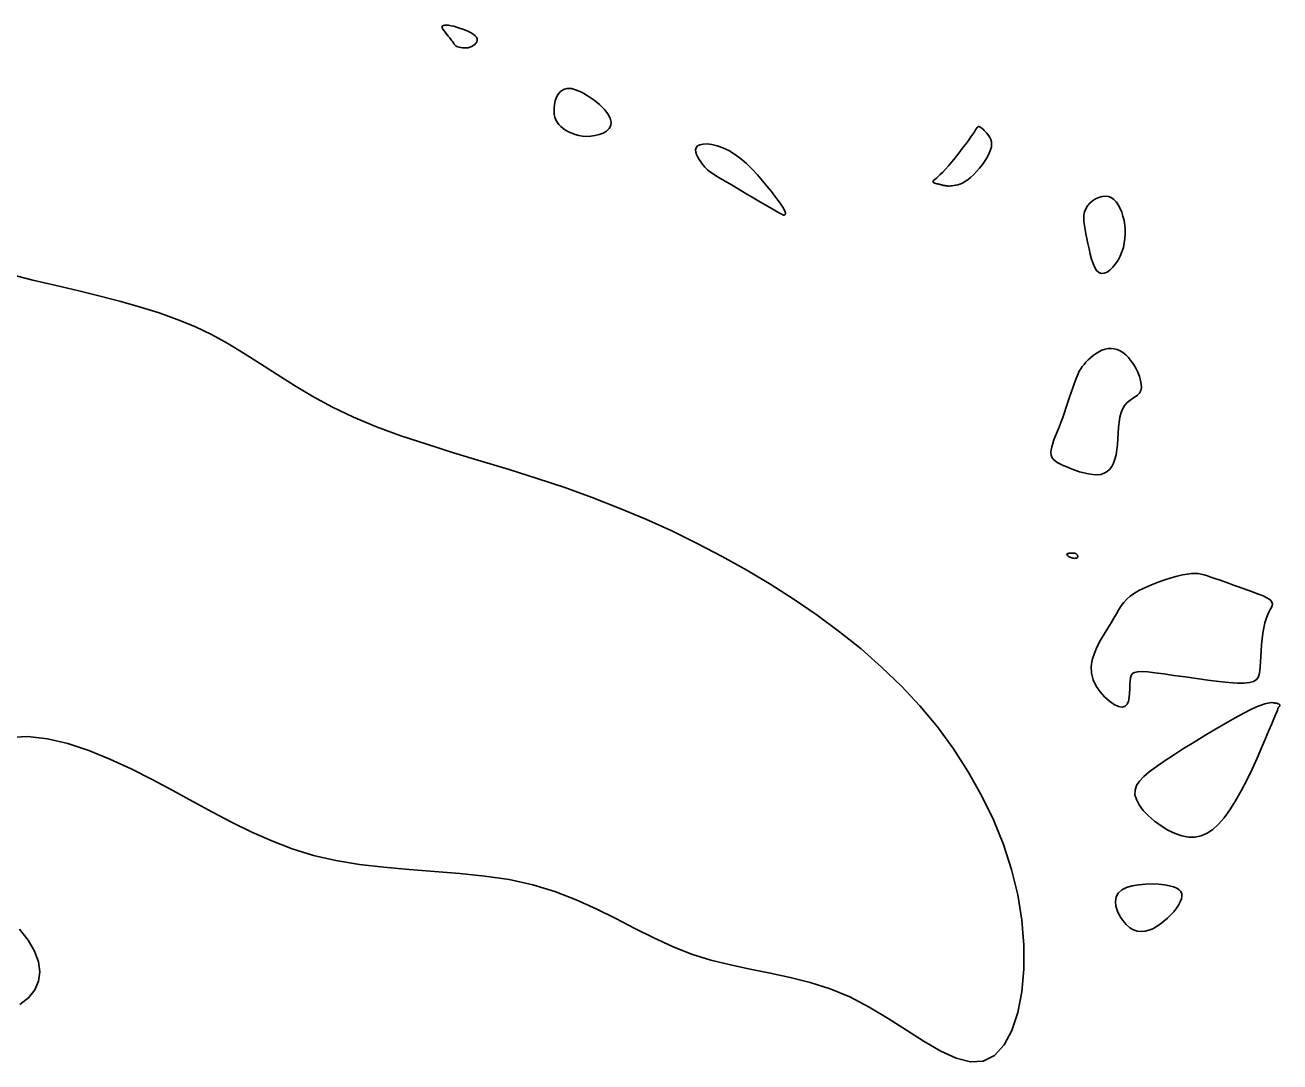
# Model space of a CAD drawing. Extents: x 3040093 to 3056816, y 408076 to 509144.
# Drawn here: x 3047533.9 to 3047583.9, y 436548.7 to 436590 of the extents above; entities that cross this region are included whole.
import ezdxf

# ---------------------------------------------------------------- set-up
doc = ezdxf.new("R2010")
doc.units = 0
doc.layers.add('V-CHAN-CONT-EL17', color=7, linetype='Continuous')

msp = doc.modelspace()

# ---------------------------------------------------------------- linework, layer by layer
at = {"layer": 'V-CHAN-CONT-EL17'}
for points in [[(3047550.896, 436589.398), (3047550.927, 436589.351), (3047550.952, 436589.311), (3047550.973, 436589.277), (3047550.995, 436589.247), (3047551.018, 436589.221), (3047551.047, 436589.198), (3047551.083, 436589.177), (3047551.129, 436589.157), (3047551.184, 436589.139), (3047551.247, 436589.125), (3047551.315, 436589.115), (3047551.387, 436589.111), (3047551.461, 436589.114), (3047551.536, 436589.124), (3047551.61, 436589.143), (3047551.681, 436589.172), (3047551.747, 436589.21), (3047551.805, 436589.254), (3047551.851, 436589.305), (3047551.884, 436589.361), (3047551.899, 436589.419), (3047551.895, 436589.479), (3047551.869, 436589.54), (3047551.819, 436589.6), (3047551.747, 436589.659), (3047551.657, 436589.715), (3047551.554, 436589.769), (3047551.441, 436589.819), (3047551.322, 436589.866), (3047551.2, 436589.908), (3047551.08, 436589.945), (3047550.965, 436589.976), (3047550.858, 436590), (3047550.761, 436590.017), (3047550.676, 436590.025), (3047550.605, 436590.025), (3047550.551, 436590.014), (3047550.516, 436589.992), (3047550.502, 436589.958), (3047550.51, 436589.912), (3047550.537, 436589.856), (3047550.579, 436589.792), (3047550.632, 436589.723), (3047550.69, 436589.652), (3047550.75, 436589.582), (3047550.807, 436589.514), (3047550.856, 436589.452)], [(3047555.43, 436585.832), (3047555.545, 436585.766), (3047555.671, 436585.707), (3047555.806, 436585.658), (3047555.951, 436585.62), (3047556.104, 436585.595), (3047556.264, 436585.584), (3047556.43, 436585.59), (3047556.6, 436585.613), (3047556.767, 436585.656), (3047556.922, 436585.716), (3047557.056, 436585.796), (3047557.161, 436585.894), (3047557.227, 436586.012), (3047557.247, 436586.149), (3047557.211, 436586.306), (3047557.115, 436586.481), (3047556.967, 436586.666), (3047556.778, 436586.854), (3047556.562, 436587.033), (3047556.331, 436587.195), (3047556.095, 436587.332), (3047555.869, 436587.433), (3047555.662, 436587.489), (3047555.486, 436587.495), (3047555.341, 436587.455), (3047555.223, 436587.378), (3047555.13, 436587.271), (3047555.061, 436587.143), (3047555.012, 436587.003), (3047554.981, 436586.857), (3047554.967, 436586.715), (3047554.966, 436586.583), (3047554.978, 436586.462), (3047555.004, 436586.35), (3047555.042, 436586.247), (3047555.094, 436586.152), (3047555.159, 436586.064), (3047555.236, 436585.982), (3047555.327, 436585.905)], [(3047570.551, 436583.618), (3047570.579, 436583.613), (3047570.61, 436583.609), (3047570.645, 436583.606), (3047570.686, 436583.604), (3047570.732, 436583.604), (3047570.784, 436583.606), (3047570.844, 436583.611), (3047570.912, 436583.619), (3047570.987, 436583.632), (3047571.069, 436583.652), (3047571.159, 436583.682), (3047571.255, 436583.724), (3047571.358, 436583.779), (3047571.467, 436583.852), (3047571.583, 436583.942), (3047571.703, 436584.053), (3047571.825, 436584.18), (3047571.945, 436584.319), (3047572.059, 436584.466), (3047572.164, 436584.617), (3047572.255, 436584.766), (3047572.329, 436584.911), (3047572.383, 436585.045), (3047572.412, 436585.166), (3047572.421, 436585.275), (3047572.411, 436585.372), (3047572.387, 436585.458), (3047572.352, 436585.535), (3047572.309, 436585.604), (3047572.261, 436585.667), (3047572.213, 436585.724), (3047572.166, 436585.776), (3047572.121, 436585.824), (3047572.08, 436585.866), (3047572.041, 436585.902), (3047572.005, 436585.932), (3047571.973, 436585.954), (3047571.944, 436585.97), (3047571.918, 436585.977), (3047571.896, 436585.976), (3047571.875, 436585.964), (3047571.851, 436585.939), (3047571.822, 436585.9), (3047571.785, 436585.845), (3047571.736, 436585.772), (3047571.673, 436585.678), (3047571.593, 436585.562), (3047571.494, 436585.423), (3047571.378, 436585.265), (3047571.251, 436585.096), (3047571.116, 436584.92), (3047570.977, 436584.744), (3047570.839, 436584.574), (3047570.706, 436584.415), (3047570.582, 436584.275), (3047570.47, 436584.157), (3047570.372, 436584.059), (3047570.288, 436583.981), (3047570.218, 436583.919), (3047570.162, 436583.87), (3047570.121, 436583.832), (3047570.094, 436583.803), (3047570.082, 436583.779), (3047570.085, 436583.759), (3047570.101, 436583.742), (3047570.127, 436583.727), (3047570.16, 436583.715), (3047570.199, 436583.704), (3047570.24, 436583.695), (3047570.281, 436583.687), (3047570.32, 436583.679), (3047570.354, 436583.671), (3047570.384, 436583.664), (3047570.411, 436583.657), (3047570.435, 436583.65), (3047570.458, 436583.643), (3047570.48, 436583.637), (3047570.502, 436583.63), (3047570.526, 436583.624)], [(3047563.763, 436582.636), (3047563.891, 436582.564), (3047563.985, 436582.512), (3047564.05, 436582.478), (3047564.093, 436582.457), (3047564.118, 436582.446), (3047564.132, 436582.442), (3047564.139, 436582.442), (3047564.145, 436582.442), (3047564.151, 436582.443), (3047564.157, 436582.444), (3047564.162, 436582.446), (3047564.167, 436582.448), (3047564.172, 436582.452), (3047564.177, 436582.456), (3047564.181, 436582.462), (3047564.186, 436582.47), (3047564.19, 436582.479), (3047564.194, 436582.49), (3047564.196, 436582.504), (3047564.197, 436582.519), (3047564.196, 436582.537), (3047564.193, 436582.557), (3047564.187, 436582.581), (3047564.178, 436582.607), (3047564.163, 436582.64), (3047564.138, 436582.684), (3047564.102, 436582.742), (3047564.05, 436582.818), (3047563.981, 436582.917), (3047563.891, 436583.04), (3047563.776, 436583.194), (3047563.636, 436583.379), (3047563.472, 436583.588), (3047563.287, 436583.814), (3047563.086, 436584.047), (3047562.87, 436584.279), (3047562.644, 436584.501), (3047562.41, 436584.704), (3047562.172, 436584.881), (3047561.934, 436585.024), (3047561.7, 436585.134), (3047561.476, 436585.212), (3047561.267, 436585.26), (3047561.079, 436585.281), (3047560.916, 436585.277), (3047560.784, 436585.25), (3047560.689, 436585.202), (3047560.634, 436585.134), (3047560.615, 436585.053), (3047560.624, 436584.96), (3047560.656, 436584.861), (3047560.704, 436584.76), (3047560.762, 436584.661), (3047560.823, 436584.568), (3047560.881, 436584.486), (3047560.931, 436584.417), (3047560.979, 436584.357), (3047561.031, 436584.302), (3047561.093, 436584.247), (3047561.173, 436584.186), (3047561.277, 436584.116), (3047561.412, 436584.03), (3047561.584, 436583.923), (3047561.798, 436583.794), (3047562.045, 436583.646), (3047562.314, 436583.485), (3047562.594, 436583.319), (3047562.873, 436583.155), (3047563.14, 436582.998), (3047563.385, 436582.855), (3047563.595, 436582.733)], [(3047576.266, 436581.305), (3047576.31, 436581.097), (3047576.357, 436580.889), (3047576.409, 436580.691), (3047576.468, 436580.509), (3047576.535, 436580.353), (3047576.612, 436580.23), (3047576.701, 436580.148), (3047576.801, 436580.114), (3047576.911, 436580.123), (3047577.025, 436580.171), (3047577.142, 436580.252), (3047577.257, 436580.361), (3047577.366, 436580.493), (3047577.465, 436580.642), (3047577.552, 436580.803), (3047577.622, 436580.972), (3047577.677, 436581.146), (3047577.716, 436581.323), (3047577.74, 436581.504), (3047577.751, 436581.685), (3047577.747, 436581.866), (3047577.731, 436582.046), (3047577.703, 436582.223), (3047577.663, 436582.395), (3047577.612, 436582.56), (3047577.549, 436582.713), (3047577.476, 436582.852), (3047577.393, 436582.972), (3047577.298, 436583.071), (3047577.194, 436583.145), (3047577.08, 436583.19), (3047576.957, 436583.205), (3047576.828, 436583.191), (3047576.698, 436583.152), (3047576.571, 436583.091), (3047576.452, 436583.012), (3047576.344, 436582.918), (3047576.252, 436582.813), (3047576.18, 436582.699), (3047576.131, 436582.58), (3047576.104, 436582.455), (3047576.095, 436582.323), (3047576.102, 436582.182), (3047576.121, 436582.031), (3047576.15, 436581.869), (3047576.186, 436581.695), (3047576.225, 436581.507)], [(3047574.798, 436572.87), (3047574.83, 436572.785), (3047574.882, 436572.71), (3047574.953, 436572.641), (3047575.042, 436572.577), (3047575.149, 436572.515), (3047575.274, 436572.455), (3047575.417, 436572.393), (3047575.575, 436572.329), (3047575.745, 436572.266), (3047575.924, 436572.206), (3047576.106, 436572.154), (3047576.287, 436572.114), (3047576.462, 436572.089), (3047576.628, 436572.083), (3047576.78, 436572.099), (3047576.914, 436572.141), (3047577.031, 436572.208), (3047577.13, 436572.299), (3047577.215, 436572.413), (3047577.285, 436572.549), (3047577.342, 436572.705), (3047577.386, 436572.882), (3047577.419, 436573.076), (3047577.442, 436573.288), (3047577.459, 436573.51), (3047577.473, 436573.738), (3047577.49, 436573.964), (3047577.512, 436574.182), (3047577.543, 436574.387), (3047577.589, 436574.572), (3047577.652, 436574.73), (3047577.735, 436574.859), (3047577.833, 436574.962), (3047577.94, 436575.047), (3047578.048, 436575.12), (3047578.153, 436575.189), (3047578.246, 436575.26), (3047578.323, 436575.342), (3047578.375, 436575.44), (3047578.398, 436575.56), (3047578.394, 436575.698), (3047578.366, 436575.85), (3047578.317, 436576.01), (3047578.251, 436576.174), (3047578.171, 436576.335), (3047578.08, 436576.49), (3047577.981, 436576.632), (3047577.877, 436576.757), (3047577.77, 436576.865), (3047577.659, 436576.955), (3047577.545, 436577.026), (3047577.428, 436577.079), (3047577.31, 436577.112), (3047577.189, 436577.125), (3047577.068, 436577.118), (3047576.946, 436577.092), (3047576.824, 436577.048), (3047576.705, 436576.989), (3047576.589, 436576.919), (3047576.477, 436576.839), (3047576.373, 436576.753), (3047576.275, 436576.664), (3047576.187, 436576.575), (3047576.109, 436576.487), (3047576.04, 436576.399), (3047575.978, 436576.308), (3047575.921, 436576.212), (3047575.868, 436576.107), (3047575.817, 436575.991), (3047575.765, 436575.861), (3047575.712, 436575.715), (3047575.656, 436575.551), (3047575.596, 436575.371), (3047575.534, 436575.179), (3047575.469, 436574.979), (3047575.401, 436574.774), (3047575.332, 436574.568), (3047575.26, 436574.365), (3047575.187, 436574.167), (3047575.113, 436573.979), (3047575.041, 436573.8), (3047574.972, 436573.632), (3047574.91, 436573.476), (3047574.858, 436573.33), (3047574.818, 436573.196), (3047574.793, 436573.075), (3047574.786, 436572.966)], [(3047575.621, 436568.764), (3047575.657, 436568.756), (3047575.693, 436568.75), (3047575.727, 436568.748), (3047575.759, 436568.749), (3047575.788, 436568.754), (3047575.812, 436568.761), (3047575.832, 436568.771), (3047575.846, 436568.785), (3047575.854, 436568.8), (3047575.858, 436568.818), (3047575.858, 436568.837), (3047575.854, 436568.855), (3047575.846, 436568.874), (3047575.836, 436568.891), (3047575.824, 436568.906), (3047575.81, 436568.919), (3047575.795, 436568.93), (3047575.777, 436568.938), (3047575.757, 436568.945), (3047575.735, 436568.95), (3047575.71, 436568.954), (3047575.682, 436568.956), (3047575.652, 436568.957), (3047575.618, 436568.958), (3047575.583, 436568.957), (3047575.548, 436568.956), (3047575.515, 436568.952), (3047575.484, 436568.947), (3047575.459, 436568.939), (3047575.439, 436568.93), (3047575.428, 436568.917), (3047575.425, 436568.902), (3047575.431, 436568.884), (3047575.444, 436568.865), (3047575.464, 436568.846), (3047575.489, 436568.826), (3047575.518, 436568.807), (3047575.551, 436568.79), (3047575.585, 436568.776)], [(3047577.746, 436562.845), (3047577.826, 436562.928), (3047577.879, 436563.05), (3047577.911, 436563.2), (3047577.927, 436563.367), (3047577.934, 436563.539), (3047577.937, 436563.706), (3047577.943, 436563.855), (3047577.957, 436563.979), (3047577.988, 436564.076), (3047578.042, 436564.147), (3047578.127, 436564.195), (3047578.251, 436564.221), (3047578.423, 436564.227), (3047578.649, 436564.213), (3047578.937, 436564.182), (3047579.291, 436564.136), (3047579.697, 436564.079), (3047580.137, 436564.015), (3047580.594, 436563.95), (3047581.049, 436563.888), (3047581.485, 436563.834), (3047581.883, 436563.793), (3047582.227, 436563.769), (3047582.502, 436563.767), (3047582.713, 436563.788), (3047582.869, 436563.832), (3047582.979, 436563.9), (3047583.052, 436563.992), (3047583.096, 436564.11), (3047583.122, 436564.253), (3047583.137, 436564.423), (3047583.149, 436564.618), (3047583.162, 436564.834), (3047583.176, 436565.063), (3047583.193, 436565.298), (3047583.215, 436565.533), (3047583.242, 436565.761), (3047583.277, 436565.974), (3047583.32, 436566.168), (3047583.372, 436566.335), (3047583.43, 436566.478), (3047583.487, 436566.599), (3047583.54, 436566.703), (3047583.584, 436566.792), (3047583.612, 436566.869), (3047583.622, 436566.937), (3047583.606, 436567), (3047583.563, 436567.06), (3047583.493, 436567.118), (3047583.398, 436567.176), (3047583.282, 436567.233), (3047583.146, 436567.291), (3047582.993, 436567.351), (3047582.826, 436567.412), (3047582.647, 436567.476), (3047582.458, 436567.543), (3047582.264, 436567.612), (3047582.068, 436567.682), (3047581.872, 436567.752), (3047581.682, 436567.82), (3047581.499, 436567.885), (3047581.328, 436567.946), (3047581.171, 436568.001), (3047581.032, 436568.049), (3047580.905, 436568.089), (3047580.784, 436568.12), (3047580.662, 436568.139), (3047580.533, 436568.147), (3047580.392, 436568.142), (3047580.23, 436568.122), (3047580.043, 436568.086), (3047579.826, 436568.034), (3047579.585, 436567.967), (3047579.329, 436567.887), (3047579.067, 436567.795), (3047578.806, 436567.695), (3047578.557, 436567.587), (3047578.326, 436567.473), (3047578.123, 436567.357), (3047577.954, 436567.238), (3047577.814, 436567.115), (3047577.696, 436566.986), (3047577.593, 436566.849), (3047577.498, 436566.701), (3047577.403, 436566.54), (3047577.302, 436566.364), (3047577.187, 436566.169), (3047577.054, 436565.956), (3047576.911, 436565.725), (3047576.767, 436565.481), (3047576.634, 436565.226), (3047576.521, 436564.964), (3047576.439, 436564.697), (3047576.398, 436564.428), (3047576.409, 436564.162), (3047576.477, 436563.901), (3047576.595, 436563.653), (3047576.75, 436563.423), (3047576.929, 436563.22), (3047577.119, 436563.051), (3047577.308, 436562.921), (3047577.484, 436562.84), (3047577.633, 436562.813)], [(3047578.309, 436558.911), (3047578.474, 436558.693), (3047578.68, 436558.475), (3047578.919, 436558.266), (3047579.181, 436558.073), (3047579.457, 436557.905), (3047579.738, 436557.769), (3047580.015, 436557.673), (3047580.281, 436557.625), (3047580.535, 436557.626), (3047580.78, 436557.677), (3047581.017, 436557.778), (3047581.249, 436557.931), (3047581.476, 436558.137), (3047581.702, 436558.395), (3047581.928, 436558.707), (3047582.155, 436559.071), (3047582.381, 436559.474), (3047582.601, 436559.902), (3047582.811, 436560.339), (3047583.009, 436560.77), (3047583.19, 436561.181), (3047583.351, 436561.557), (3047583.487, 436561.882), (3047583.597, 436562.145), (3047583.682, 436562.35), (3047583.746, 436562.505), (3047583.793, 436562.618), (3047583.825, 436562.696), (3047583.846, 436562.746), (3047583.859, 436562.778), (3047583.869, 436562.798), (3047583.877, 436562.813), (3047583.884, 436562.824), (3047583.89, 436562.833), (3047583.896, 436562.839), (3047583.901, 436562.844), (3047583.906, 436562.848), (3047583.91, 436562.851), (3047583.913, 436562.855), (3047583.916, 436562.858), (3047583.918, 436562.863), (3047583.92, 436562.868), (3047583.921, 436562.873), (3047583.922, 436562.878), (3047583.922, 436562.883), (3047583.922, 436562.889), (3047583.921, 436562.894), (3047583.92, 436562.899), (3047583.918, 436562.904), (3047583.915, 436562.909), (3047583.911, 436562.914), (3047583.905, 436562.919), (3047583.898, 436562.924), (3047583.888, 436562.93), (3047583.877, 436562.936), (3047583.863, 436562.942), (3047583.846, 436562.949), (3047583.825, 436562.956), (3047583.8, 436562.963), (3047583.77, 436562.969), (3047583.735, 436562.975), (3047583.694, 436562.981), (3047583.647, 436562.986), (3047583.591, 436562.99), (3047583.522, 436562.987), (3047583.434, 436562.974), (3047583.32, 436562.945), (3047583.173, 436562.895), (3047582.988, 436562.819), (3047582.759, 436562.713), (3047582.479, 436562.571), (3047582.144, 436562.39), (3047581.766, 436562.177), (3047581.357, 436561.938), (3047580.93, 436561.683), (3047580.498, 436561.419), (3047580.075, 436561.155), (3047579.673, 436560.897), (3047579.306, 436560.655), (3047578.984, 436560.433), (3047578.711, 436560.23), (3047578.49, 436560.04), (3047578.32, 436559.859), (3047578.204, 436559.681), (3047578.144, 436559.502), (3047578.141, 436559.317), (3047578.196, 436559.12)], [(3047578.083, 436553.92), (3047578.234, 436553.87), (3047578.387, 436553.853), (3047578.541, 436553.866), (3047578.695, 436553.907), (3047578.847, 436553.971), (3047578.999, 436554.054), (3047579.148, 436554.154), (3047579.294, 436554.266), (3047579.434, 436554.388), (3047579.565, 436554.517), (3047579.685, 436554.649), (3047579.791, 436554.783), (3047579.88, 436554.914), (3047579.948, 436555.04), (3047579.994, 436555.158), (3047580.014, 436555.266), (3047580.007, 436555.362), (3047579.971, 436555.448), (3047579.905, 436555.523), (3047579.809, 436555.588), (3047579.679, 436555.642), (3047579.516, 436555.687), (3047579.317, 436555.721), (3047579.085, 436555.744), (3047578.827, 436555.755), (3047578.558, 436555.75), (3047578.29, 436555.727), (3047578.035, 436555.683), (3047577.805, 436555.615), (3047577.612, 436555.519), (3047577.47, 436555.394), (3047577.388, 436555.238), (3047577.36, 436555.059), (3047577.38, 436554.866), (3047577.44, 436554.668), (3047577.533, 436554.474), (3047577.651, 436554.293), (3047577.787, 436554.135), (3047577.933, 436554.008)]]:
    msp.add_lwpolyline(points, close=True, dxfattribs=at)
for points in [[(3047533.223, 436561.603), (3047533.971, 436561.637), (3047534.757, 436561.55), (3047535.571, 436561.359), (3047536.404, 436561.082), (3047537.249, 436560.738), (3047538.095, 436560.344), (3047538.934, 436559.918), (3047539.757, 436559.478), (3047540.558, 436559.041), (3047541.344, 436558.615), (3047542.124, 436558.207), (3047542.908, 436557.824), (3047543.704, 436557.474), (3047544.523, 436557.162), (3047545.373, 436556.897), (3047546.265, 436556.686), (3047547.204, 436556.531), (3047548.18, 436556.419), (3047549.182, 436556.334), (3047550.196, 436556.259), (3047551.209, 436556.177), (3047552.209, 436556.072), (3047553.182, 436555.927), (3047554.117, 436555.724), (3047555.003, 436555.454), (3047555.845, 436555.127), (3047556.653, 436554.761), (3047557.433, 436554.374), (3047558.195, 436553.982), (3047558.947, 436553.604), (3047559.697, 436553.257), (3047560.454, 436552.958), (3047561.223, 436552.718), (3047562.005, 436552.524), (3047562.795, 436552.357), (3047563.591, 436552.198), (3047564.388, 436552.027), (3047565.185, 436551.824), (3047565.977, 436551.57), (3047566.762, 436551.246), (3047567.536, 436550.842), (3047568.293, 436550.387), (3047569.025, 436549.917), (3047569.727, 436549.471), (3047570.391, 436549.087), (3047571.01, 436548.803), (3047571.579, 436548.655), (3047572.09, 436548.683), (3047572.537, 436548.913), (3047572.917, 436549.33), (3047573.227, 436549.908), (3047573.464, 436550.622), (3047573.626, 436551.445), (3047573.709, 436552.352), (3047573.712, 436553.317), (3047573.63, 436554.314), (3047573.464, 436555.32), (3047573.215, 436556.326), (3047572.89, 436557.326), (3047572.491, 436558.313), (3047572.024, 436559.283), (3047571.493, 436560.228), (3047570.903, 436561.143), (3047570.258, 436562.021), (3047569.562, 436562.858), (3047568.821, 436563.654), (3047568.036, 436564.412), (3047567.213, 436565.133), (3047566.356, 436565.821), (3047565.467, 436566.476), (3047564.551, 436567.102), (3047563.612, 436567.701), (3047562.653, 436568.274), (3047561.674, 436568.821), (3047560.677, 436569.343), (3047559.66, 436569.839), (3047558.623, 436570.31), (3047557.568, 436570.756), (3047556.494, 436571.176), (3047555.4, 436571.57), (3047554.29, 436571.94), (3047553.172, 436572.291), (3047552.058, 436572.631), (3047550.961, 436572.964), (3047549.891, 436573.299), (3047548.861, 436573.642), (3047547.883, 436574), (3047546.967, 436574.379), (3047546.123, 436574.783), (3047545.341, 436575.207), (3047544.61, 436575.642), (3047543.918, 436576.079), (3047543.254, 436576.51), (3047542.605, 436576.925), (3047541.96, 436577.317), (3047541.306, 436577.676), (3047540.634, 436577.996), (3047539.939, 436578.282), (3047539.218, 436578.54), (3047538.467, 436578.776), (3047537.684, 436578.997), (3047536.867, 436579.208), (3047536.011, 436579.417), (3047535.113, 436579.63), (3047534.174, 436579.853), (3047533.199, 436580.095)], [(3047533.657, 436550.947), (3047534.011, 436551.224), (3047534.261, 436551.536), (3047534.408, 436551.881), (3047534.453, 436552.254), (3047534.397, 436552.652), (3047534.242, 436553.071), (3047533.988, 436553.507), (3047533.638, 436553.957)]]:
    msp.add_lwpolyline(points, dxfattribs=at)

doc.saveas('drawing.dxf')
